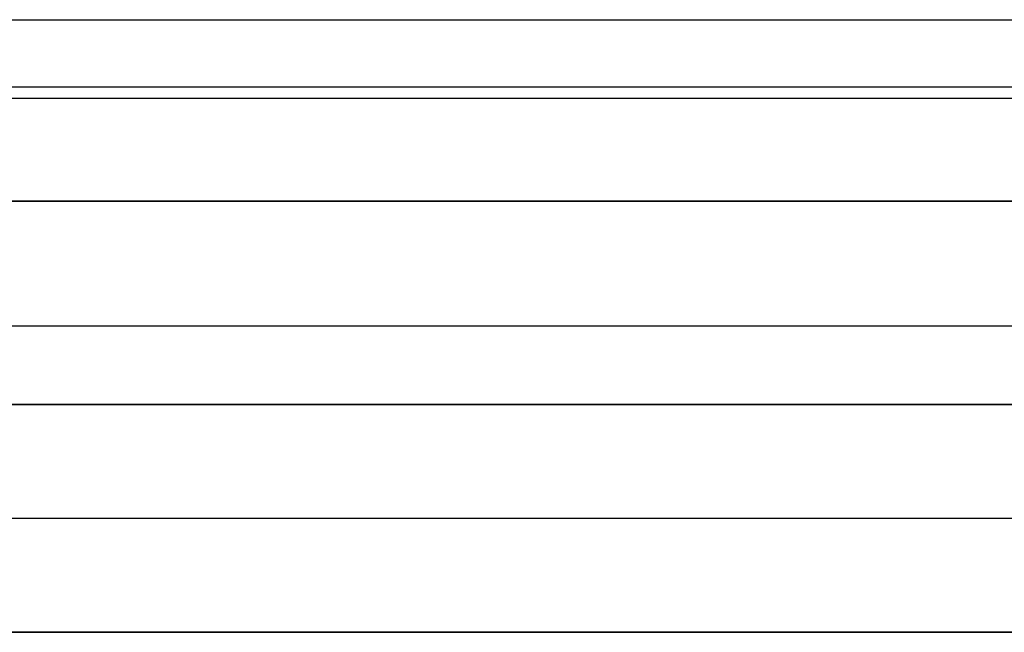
# Model space of a CAD drawing. Header units: millimetres. Extents: x -203 to 111, y 390 to 458.
# Tile 327 of 656: x -125.52 to -121.52, y 441.58 to 444.08. Entities that reach past the tile are written whole.
import ezdxf

# ---------------------------------------------------------------- set-up
doc = ezdxf.new("R2010")
doc.units = ezdxf.units.MM
doc.header["$MEASUREMENT"] = 0
doc.layers.add('Predefinito', color=5, linetype='Continuous')

msp = doc.modelspace()

# ---------------------------------------------------------------- linework, layer by layer
at = {"layer": 'Predefinito'}
for points in [[(-143.554, 444.0752), (-97.554, 444.0752)], [(-102.054, 443.8004), (-139.054, 443.8004)], [(-143.398, 443.7567), (-97.7099, 443.7567)], [(-139.054, 443.3369), (-102.054, 443.3369)], [(-102.054, 443.3369), (-139.054, 443.3369)], [(-143.398, 442.8295), (-97.7099, 442.8295)], [(-139.054, 442.5109), (-102.054, 442.5109)], [(-102.054, 442.5109), (-139.054, 442.5109)], [(-102.054, 442.0473), (-139.054, 442.0473)], [(-139.054, 441.5837), (-102.054, 441.5837)], [(-102.054, 441.5837), (-139.054, 441.5837)]]:
    msp.add_lwpolyline(points, dxfattribs=at)

doc.saveas('drawing.dxf')
